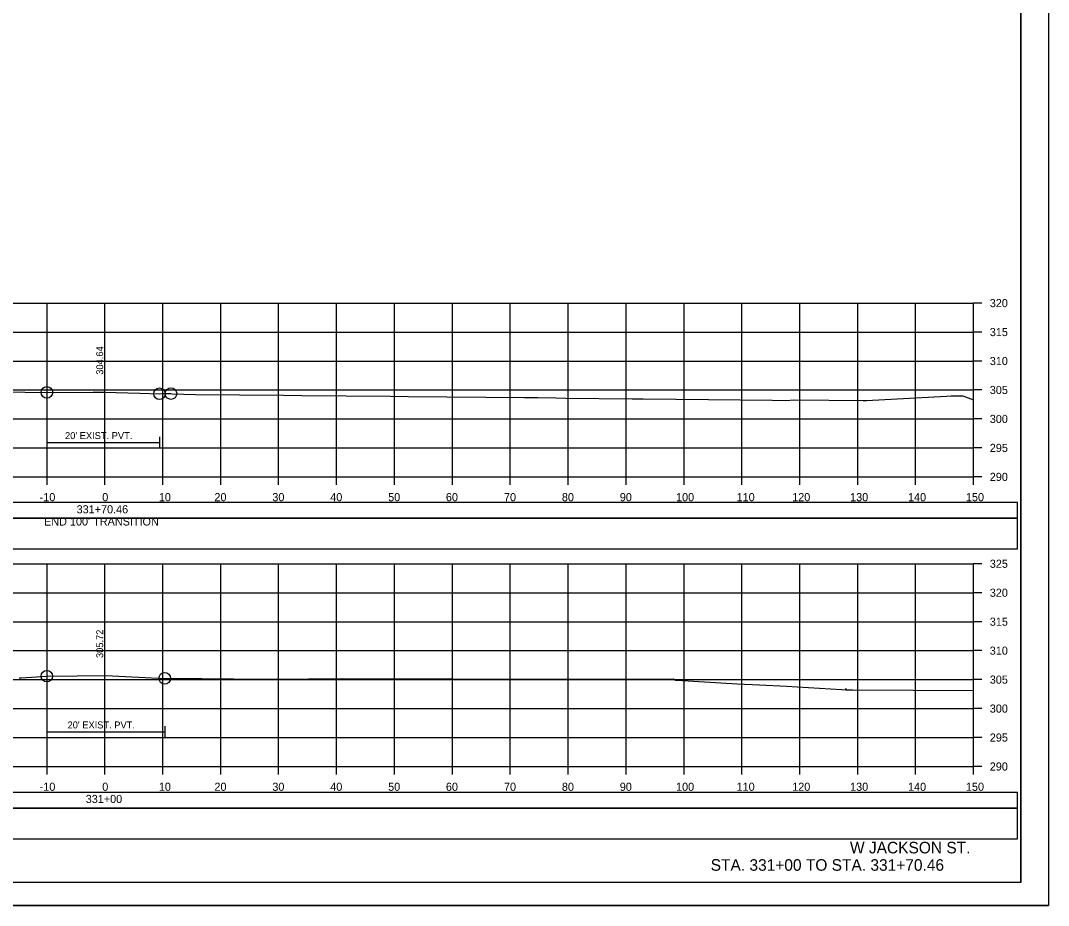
# Model space of a CAD drawing. Extents: x 1370538 to 1372872, y 376220 to 381127.
# Drawn here: x 1372694.1 to 1372871.6, y 378262.5 to 378415.3 of the extents above; entities that cross this region are included whole.
import ezdxf

# ---------------------------------------------------------------- set-up
doc = ezdxf.new("R2010")
doc.units = 0
for name, color, linetype in [('R_Border', 7, 'Continuous'), ('R_Border Notes', 7, 'Continuous'), ('R_Border PE', 7, 'Continuous'), ('R_Border Prem', 7, 'Continuous'), ('R_Dimension', 7, 'Continuous'), ('R_Grid', 7, 'Continuous'), ('R_Horz Alg Annot', 7, 'Continuous'), ('R_No Plot', 7, 'Continuous'), ('R_Proposed Road', 7, 'Continuous'), ('R_Water', 7, 'Continuous'), ('R_Xsect Elev', 7, 'Continuous')]:
    doc.layers.add(name, color=color, linetype=linetype)

msp = doc.modelspace()

# ---------------------------------------------------------------- linework, layer by layer
at = {"layer": 'R_Border'}
for p, q in [((1372698.63, 378343.45), (1372698.63, 378341.45)), ((1372718.07, 378343.45), (1372718.07, 378341.45)), ((1372698.63, 378342.45), (1372718.07, 378342.45)), ((1372698.62, 378293.5), (1372698.62, 378291.5)), ((1372718.97, 378293.5), (1372718.97, 378291.5)), ((1372698.62, 378292.5), (1372718.97, 378292.5))]:
    msp.add_line(p, q, dxfattribs=at)
at = {"layer": 'R_Border Notes'}
for q in [(1372866.83, 378471.99), (1372550.65, 378266.53)]:
    msp.add_line((1372866.83, 378266.53), q, dxfattribs=at)
at = {"layer": 'R_Border Prem'}
for p, q in [((1372858.65, 378336.53), (1372858.65, 378366.53)), ((1372860.05, 378366.53), (1372858.65, 378366.53)), ((1372860.05, 378361.53), (1372858.65, 378361.53)), ((1372860.05, 378356.53), (1372858.65, 378356.53)), ((1372860.05, 378351.53), (1372858.65, 378351.53)), ((1372860.05, 378346.53), (1372858.65, 378346.53)), ((1372860.05, 378341.53), (1372858.65, 378341.53)), ((1372558.65, 378336.53), (1372858.65, 378336.53)), ((1372698.65, 378335.13), (1372698.65, 378336.53)), ((1372708.65, 378335.13), (1372708.65, 378336.53)), ((1372718.65, 378335.13), (1372718.65, 378336.53)), ((1372728.65, 378335.13), (1372728.65, 378336.53)), ((1372738.65, 378335.13), (1372738.65, 378336.53)), ((1372748.65, 378335.13), (1372748.65, 378336.53)), ((1372758.65, 378335.13), (1372758.65, 378336.53)), ((1372768.65, 378335.13), (1372768.65, 378336.53)), ((1372778.65, 378335.13), (1372778.65, 378336.53)), ((1372788.65, 378335.13), (1372788.65, 378336.53)), ((1372798.65, 378335.13), (1372798.65, 378336.53)), ((1372808.65, 378335.13), (1372808.65, 378336.53)), ((1372818.65, 378335.13), (1372818.65, 378336.53)), ((1372828.65, 378335.13), (1372828.65, 378336.53)), ((1372838.65, 378335.13), (1372838.65, 378336.53)), ((1372848.65, 378335.13), (1372848.65, 378336.53)), ((1372858.65, 378335.13), (1372858.65, 378336.53)), ((1372860.05, 378336.53), (1372858.65, 378336.53)), ((1372858.65, 378286.53), (1372858.65, 378321.53)), ((1372860.05, 378321.53), (1372858.65, 378321.53)), ((1372860.05, 378316.53), (1372858.65, 378316.53)), ((1372860.05, 378311.53), (1372858.65, 378311.53)), ((1372860.05, 378306.53), (1372858.65, 378306.53)), ((1372860.05, 378301.53), (1372858.65, 378301.53)), ((1372860.05, 378296.53), (1372858.65, 378296.53)), ((1372860.05, 378291.53), (1372858.65, 378291.53)), ((1372558.65, 378286.53), (1372858.65, 378286.53)), ((1372698.65, 378285.13), (1372698.65, 378286.53)), ((1372708.65, 378285.13), (1372708.65, 378286.53)), ((1372718.65, 378285.13), (1372718.65, 378286.53)), ((1372728.65, 378285.13), (1372728.65, 378286.53)), ((1372738.65, 378285.13), (1372738.65, 378286.53)), ((1372748.65, 378285.13), (1372748.65, 378286.53)), ((1372758.65, 378285.13), (1372758.65, 378286.53)), ((1372768.65, 378285.13), (1372768.65, 378286.53)), ((1372778.65, 378285.13), (1372778.65, 378286.53)), ((1372788.65, 378285.13), (1372788.65, 378286.53)), ((1372798.65, 378285.13), (1372798.65, 378286.53)), ((1372808.65, 378285.13), (1372808.65, 378286.53)), ((1372818.65, 378285.13), (1372818.65, 378286.53)), ((1372828.65, 378285.13), (1372828.65, 378286.53)), ((1372838.65, 378285.13), (1372838.65, 378286.53)), ((1372848.65, 378285.13), (1372848.65, 378286.53)), ((1372858.65, 378285.13), (1372858.65, 378286.53)), ((1372860.05, 378286.53), (1372858.65, 378286.53))]:
    msp.add_line(p, q, dxfattribs=at)
at = {"layer": 'R_Dimension'}
for points in [[(1372691.1, 378351.21), (1372698.63, 378351.12), (1372706.62, 378351.15), (1372708.53, 378351.17), (1372714.68, 378350.98), (1372718.07, 378350.88), (1372718.65, 378350.91), (1372720.05, 378350.9), (1372720.24, 378350.85), (1372724.29, 378350.74), (1372739.48, 378350.61), (1372742.67, 378350.57), (1372757.96, 378350.44), (1372761.01, 378350.41), (1372781.13, 378350.25), (1372783.41, 378350.23), (1372786.54, 378350.16), (1372788.23, 378350.14), (1372799.71, 378350.03), (1372801.57, 378350), (1372812.87, 378349.89), (1372823.88, 378349.78), (1372826.12, 378349.74), (1372827.81, 378349.83), (1372839.56, 378349.72), (1372840.14, 378349.74), (1372853.97, 378350.49), (1372854.8, 378350.5), (1372856.34, 378350.5), (1372856.78, 378350.5), (1372858.65, 378349.81)], [(1372693.87, 378301.81), (1372694.21, 378301.83), (1372698.62, 378302.13), (1372703.85, 378302.19), (1372708.83, 378302.25), (1372714.43, 378301.97), (1372718.97, 378301.75), (1372725.38, 378301.7), (1372729.22, 378301.66), (1372730.87, 378301.66), (1372732.97, 378301.61), (1372738.12, 378301.62), (1372749.46, 378301.75), (1372756.36, 378301.65), (1372768.7, 378301.65), (1372789.2, 378301.63), (1372795.67, 378301.63), (1372805.46, 378301.63), (1372806.82, 378301.64), (1372807.18, 378301.46), (1372807.47, 378301.44), (1372817.8, 378300.8), (1372821.67, 378300.61), (1372826.35, 378300.38), (1372835.84, 378299.8), (1372836.52, 378299.75), (1372836.59, 378299.98), (1372836.61, 378299.93), (1372836.63, 378299.77), (1372837.75, 378299.76), (1372858.65, 378299.66)]]:
    msp.add_lwpolyline(points, dxfattribs=at)
at = {"layer": 'R_Grid'}
for p, q in [((1372558.65, 378366.53), (1372858.65, 378366.53)), ((1372698.65, 378336.53), (1372698.65, 378366.53)), ((1372708.65, 378336.53), (1372708.65, 378366.53)), ((1372718.65, 378336.53), (1372718.65, 378366.53)), ((1372728.65, 378336.53), (1372728.65, 378366.53)), ((1372738.65, 378336.53), (1372738.65, 378366.53)), ((1372748.65, 378336.53), (1372748.65, 378366.53)), ((1372758.65, 378336.53), (1372758.65, 378366.53)), ((1372768.65, 378336.53), (1372768.65, 378366.53)), ((1372778.65, 378336.53), (1372778.65, 378366.53)), ((1372788.65, 378336.53), (1372788.65, 378366.53)), ((1372798.65, 378336.53), (1372798.65, 378366.53)), ((1372808.65, 378336.53), (1372808.65, 378366.53)), ((1372818.65, 378336.53), (1372818.65, 378366.53)), ((1372828.65, 378336.53), (1372828.65, 378366.53)), ((1372838.65, 378336.53), (1372838.65, 378366.53)), ((1372848.65, 378336.53), (1372848.65, 378366.53)), ((1372858.65, 378336.53), (1372858.65, 378366.53)), ((1372558.65, 378361.53), (1372858.65, 378361.53)), ((1372558.65, 378356.53), (1372858.65, 378356.53)), ((1372558.65, 378351.53), (1372858.65, 378351.53)), ((1372558.65, 378346.53), (1372858.65, 378346.53)), ((1372558.65, 378341.53), (1372858.65, 378341.53)), ((1372558.65, 378336.53), (1372858.65, 378336.53)), ((1372558.65, 378321.53), (1372858.65, 378321.53)), ((1372698.65, 378286.53), (1372698.65, 378321.53)), ((1372708.65, 378286.53), (1372708.65, 378321.53)), ((1372718.65, 378286.53), (1372718.65, 378321.53)), ((1372728.65, 378286.53), (1372728.65, 378321.53)), ((1372738.65, 378286.53), (1372738.65, 378321.53)), ((1372748.65, 378286.53), (1372748.65, 378321.53)), ((1372758.65, 378286.53), (1372758.65, 378321.53)), ((1372768.65, 378286.53), (1372768.65, 378321.53)), ((1372778.65, 378286.53), (1372778.65, 378321.53)), ((1372788.65, 378286.53), (1372788.65, 378321.53)), ((1372798.65, 378286.53), (1372798.65, 378321.53)), ((1372808.65, 378286.53), (1372808.65, 378321.53)), ((1372818.65, 378286.53), (1372818.65, 378321.53)), ((1372828.65, 378286.53), (1372828.65, 378321.53)), ((1372838.65, 378286.53), (1372838.65, 378321.53)), ((1372848.65, 378286.53), (1372848.65, 378321.53)), ((1372858.65, 378286.53), (1372858.65, 378321.53)), ((1372558.65, 378316.53), (1372858.65, 378316.53)), ((1372558.65, 378311.53), (1372858.65, 378311.53)), ((1372558.65, 378306.53), (1372858.65, 378306.53)), ((1372558.65, 378301.53), (1372858.65, 378301.53)), ((1372558.65, 378296.53), (1372858.65, 378296.53)), ((1372558.65, 378291.53), (1372858.65, 378291.53)), ((1372558.65, 378286.53), (1372858.65, 378286.53))]:
    msp.add_line(p, q, dxfattribs=at)
at = {"layer": 'R_Horz Alg Annot'}
for points in [[(1372551.09, 378329.42), (1372866.22, 378329.42), (1372866.22, 378332.13), (1372551.09, 378332.13)], [(1372551.09, 378324.1), (1372866.22, 378324.1), (1372866.22, 378329.42), (1372551.09, 378329.42)], [(1372551.09, 378279.36), (1372866.22, 378279.36), (1372866.22, 378282.06), (1372551.09, 378282.06)], [(1372551.09, 378274.03), (1372866.22, 378274.03), (1372866.22, 378279.36), (1372551.09, 378279.36)]]:
    msp.add_lwpolyline(points, close=True, dxfattribs=at)
at = {"layer": 'R_No Plot'}
msp.add_line((1372538.25, 378262.55), (1372871.58, 378262.55), dxfattribs=at)
for points in [[(1372538.24, 378475.88), (1372871.58, 378475.88), (1372871.58, 378262.54), (1372538.24, 378262.54)], [(1372784.57, 378471.99), (1372784.57, 378462.11), (1372820.3, 378462.11), (1372820.3, 378459.19), (1372843.5, 378459.19), (1372843.5, 378434.85), (1372866.83, 378434.85), (1372866.83, 378266.53), (1372550.65, 378266.53), (1372550.65, 378471.99)]]:
    msp.add_lwpolyline(points, close=True, dxfattribs=at)
for centre in [(1372698.63, 378351.12), (1372718.07, 378350.88), (1372720.05, 378350.9), (1372698.62, 378302.13), (1372718.97, 378301.75)]:
    msp.add_circle(centre, 1, dxfattribs=at)
at = {"layer": 'R_Xsect Elev'}
for p, q in [((1372708.65, 378351.16), (1372708.65, 378361.16)), ((1372708.65, 378302.25), (1372708.65, 378312.25))]:
    msp.add_line(p, q, dxfattribs=at)

# ---------------------------------------------------------------- texts
at = {"layer": 'R_Border PE'}
for s, p in [('320', (1372861.45, 378365.83)), ('315', (1372861.45, 378360.83)), ('310', (1372861.45, 378355.83)), ('305', (1372861.45, 378350.83)), ('300', (1372861.45, 378345.83)), ('295', (1372861.45, 378340.83)), ('290', (1372861.45, 378335.83)), ('-10', (1372697.38, 378332.33)), ('0', (1372708.19, 378332.33)), ('10', (1372717.96, 378332.33)), ('20', (1372727.56, 378332.33)), ('30', (1372737.56, 378332.33)), ('40', (1372747.56, 378332.33)), ('50', (1372757.56, 378332.33)), ('60', (1372767.53, 378332.33)), ('70', (1372777.56, 378332.33)), ('80', (1372787.56, 378332.33)), ('90', (1372797.56, 378332.33)), ('100', (1372807.27, 378332.33)), ('110', (1372817.73, 378332.33)), ('120', (1372827.33, 378332.33)), ('130', (1372837.33, 378332.33)), ('140', (1372847.33, 378332.33)), ('150', (1372857.33, 378332.33)), ('331+70.46', (1372703.76, 378330.23)), ("END 100' TRANSITION", (1372698.14, 378328.13)), ('325', (1372861.45, 378320.83)), ('320', (1372861.45, 378315.83)), ('315', (1372861.45, 378310.83)), ('310', (1372861.45, 378305.83)), ('305', (1372861.45, 378300.83)), ('300', (1372861.45, 378295.83)), ('295', (1372861.45, 378290.83)), ('290', (1372861.45, 378285.83)), ('-10', (1372697.38, 378282.33)), ('0', (1372708.19, 378282.33)), ('10', (1372717.96, 378282.33)), ('20', (1372727.56, 378282.33)), ('30', (1372737.56, 378282.33)), ('40', (1372747.56, 378282.33)), ('50', (1372757.56, 378282.33)), ('60', (1372767.53, 378282.33)), ('70', (1372777.56, 378282.33)), ('80', (1372787.56, 378282.33)), ('90', (1372797.56, 378282.33)), ('100', (1372807.27, 378282.33)), ('110', (1372817.73, 378282.33)), ('120', (1372827.33, 378282.33)), ('130', (1372837.33, 378282.33)), ('140', (1372847.33, 378282.33)), ('150', (1372857.33, 378282.33)), ('331+00', (1372705.33, 378280.23))]:
    msp.add_text(s, height=1.4, dxfattribs=at).set_placement(p)
at = {"layer": 'R_Proposed Road'}
for s, p in [('W JACKSON ST.', (1372837.31, 378271.53)), ('STA. 331+00 TO STA. 331+70.46', (1372813.26, 378268.53))]:
    msp.add_text(s, height=2, dxfattribs=at).set_placement(p)
at = {"layer": 'R_Water'}
for p in [(1372701.76, 378343.05), (1372702.2, 378293.1)]:
    msp.add_text("20' EXIST. PVT.", height=1.2, dxfattribs=at).set_placement(p)
at = {"layer": 'R_Xsect Elev'}
for s, p in [('304.64', (1372708.35, 378354.16)), ('305.72', (1372708.35, 378305.25))]:
    msp.add_text(s, height=1.2, rotation=90, dxfattribs=at).set_placement(p)

doc.saveas('drawing.dxf')
